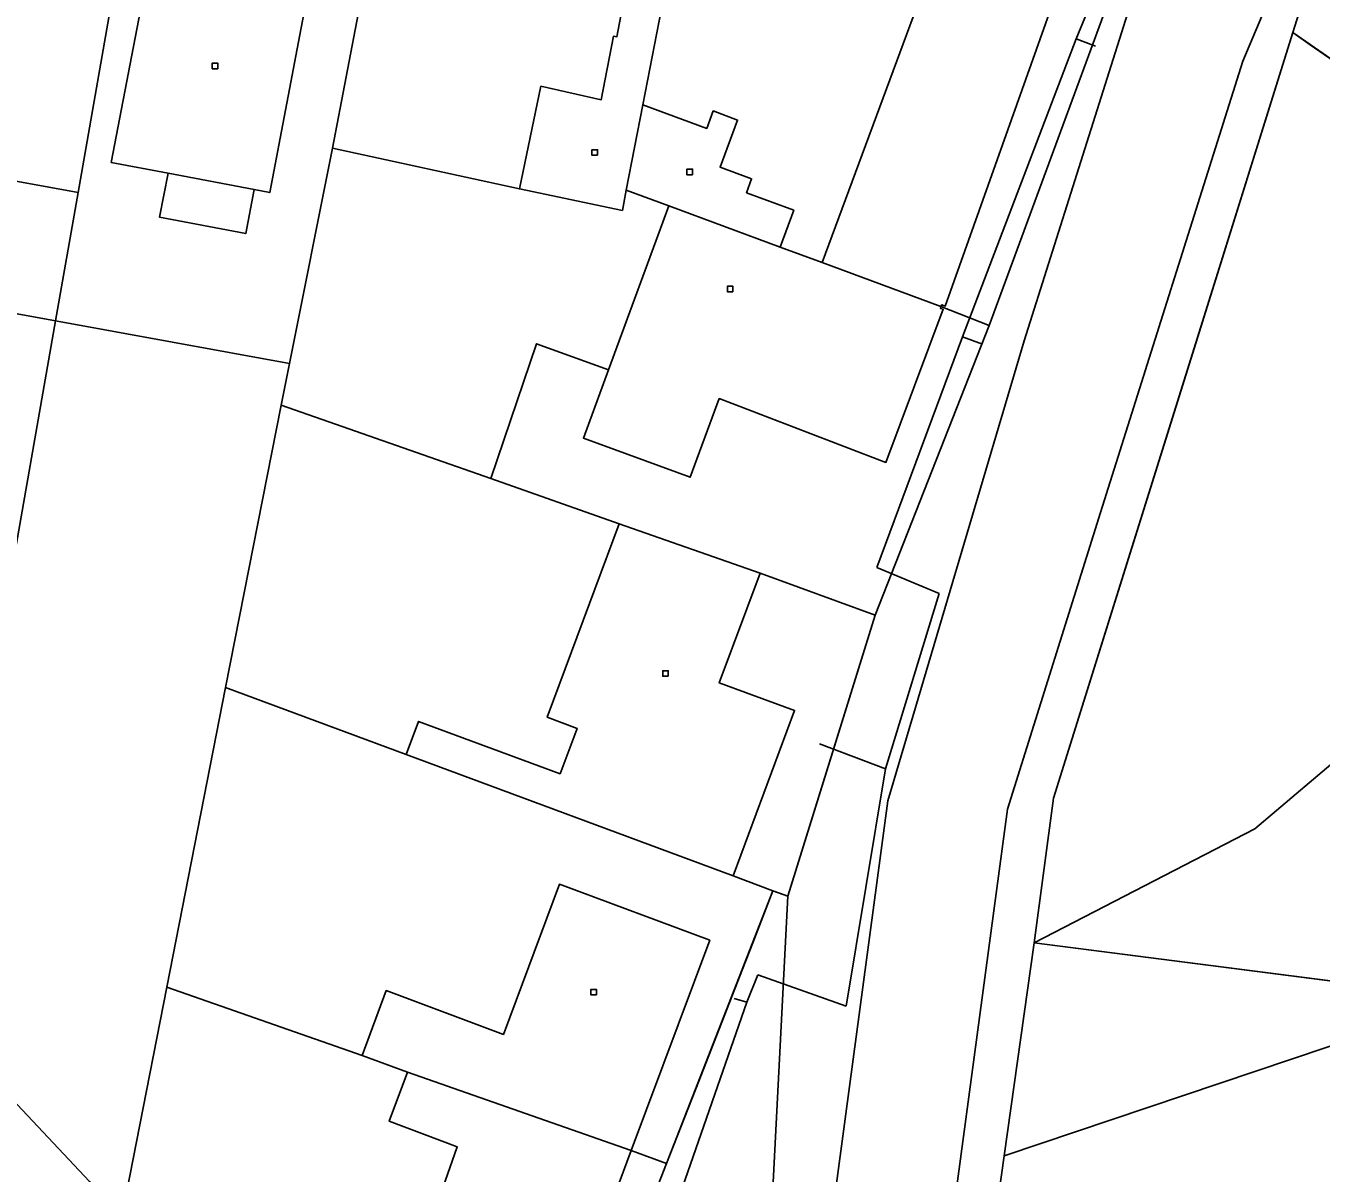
# Model space of a CAD drawing. Extents: x -645676 to -642474, y -1077513 to -1072613.
# Drawn here: x -644459.1 to -644389.6, y -1074532 to -1074470.4 of the extents above; entities that cross this region are included whole.
import ezdxf

# ---------------------------------------------------------------- set-up
doc = ezdxf.new("R2010")
doc.units = 0
for name, color, linetype in [('KN', 7, 'Continuous'), ('KULTURY_STAV', 7, 'Continuous'), ('PLYNOVOD', 7, 'Continuous'), ('VRSTEVNICE', 7, 'Continuous')]:
    doc.layers.add(name, color=color, linetype=linetype)

msp = doc.modelspace()

# ---------------------------------------------------------------- linework, layer by layer
at = {"layer": 'KN'}
for points in [[(-644451.07, -1074449.65), (-644456.27, -1074479.36), (-644466.01, -1074477.59), (-644467.22, -1074484.48), (-644457.48, -1074486.25), (-644460.13, -1074501.36), (-644473.81, -1074498.97), (-644473.15, -1074495.33), (-644470.91, -1074483.04), (-644469.56, -1074475.66), (-644467.33, -1074463.46), (-644463.98, -1074464.07), (-644464.46, -1074466.65), (-644459.21, -1074467.54), (-644456.59, -1074452.17), (-644464.96, -1074450.48), (-644464.3, -1074446.97)], [(-644438.03, -1074453.22), (-644438.59, -1074455.76), (-644440.44, -1074465.49), (-644442.63, -1074476.99), (-644444.94, -1074488.54), (-644457.48, -1074486.25), (-644456.27, -1074479.36), (-644451.07, -1074449.65), (-644437.8, -1074452.35)], [(-644422.42, -1074456.5), (-644422.93, -1074459.18), (-644424.37, -1074466.28), (-644426.42, -1074465.94), (-644427.39, -1074471.02), (-644427.57, -1074470.99), (-644428.22, -1074474.39), (-644431.46, -1074473.67), (-644432.61, -1074479.17), (-644442.63, -1074476.99), (-644440.44, -1074465.49), (-644430.05, -1074467.44), (-644428.22, -1074457.89), (-644438.59, -1074455.76), (-644438.03, -1074453.22)], [(-644399.77, -1074465.7), (-644407.42, -1074486.49), (-644410.01, -1074485.48), (-644409.97, -1074485.39), (-644409.78, -1074485.46), (-644402.86, -1074465.97), (-644404.31, -1074463.33), (-644420.59, -1074459.67), (-644422.12, -1074466.5), (-644411.14, -1074468.97), (-644416.38, -1074483.12), (-644418.63, -1074482.29), (-644417.9, -1074480.32), (-644420.43, -1074479.38), (-644420.16, -1074478.63), (-644421.85, -1074478.01), (-644420.91, -1074475.48), (-644422.22, -1074474.99), (-644422.57, -1074475.93), (-644425.99, -1074474.67), (-644424.37, -1074466.28), (-644422.93, -1074459.18), (-644422.42, -1074456.5), (-644402.56, -1074461.08)], [(-644410.01, -1074485.48), (-644416.38, -1074483.12), (-644411.14, -1074468.97), (-644422.12, -1074466.5), (-644420.59, -1074459.67), (-644404.31, -1074463.33), (-644402.86, -1074465.97), (-644409.78, -1074485.46), (-644409.97, -1074485.39)], [(-644377.69, -1074478.76), (-644378.41, -1074479.61), (-644383.82, -1074475.86), (-644391.14, -1074470.79), (-644390.04, -1074467.27), (-644389.21, -1074464.84), (-644388.21, -1074463.81)], [(-644424.37, -1074466.28), (-644425.99, -1074474.67), (-644426.88, -1074479.24), (-644427.09, -1074480.33), (-644432.61, -1074479.17), (-644431.46, -1074473.67), (-644428.22, -1074474.39), (-644427.57, -1074470.99), (-644427.39, -1074471.02), (-644426.42, -1074465.94)], [(-644446.83, -1074479.21), (-644451.45, -1074478.33), (-644454.49, -1074477.75), (-644452.66, -1074468.17), (-644444.17, -1074469.79), (-644446, -1074479.37)], [(-644451.45, -1074478.33), (-644451.9, -1074480.69), (-644447.28, -1074481.57), (-644446.83, -1074479.21), (-644446, -1074479.37), (-644444.17, -1074469.79), (-644452.66, -1074468.17), (-644454.49, -1074477.75)], [(-644383.82, -1074475.86), (-644372.16, -1074492.42), (-644376.54, -1074497.55), (-644377.94, -1074499.2), (-644381.31, -1074496.33), (-644385.49, -1074501.25), (-644382.12, -1074504.12), (-644393.18, -1074513.49), (-644405.02, -1074519.6), (-644403.98, -1074511.84), (-644391.14, -1074470.79)], [(-644448.78, -1074472.73), (-644449.08, -1074472.73), (-644449.08, -1074472.43), (-644448.78, -1074472.43)], [(-644448.78, -1074472.73), (-644448.78, -1074472.43), (-644449.08, -1074472.43), (-644449.08, -1074472.73)], [(-644418.63, -1074482.29), (-644424.6, -1074480.08), (-644426.88, -1074479.24), (-644425.99, -1074474.67), (-644422.57, -1074475.93), (-644422.22, -1074474.99), (-644420.91, -1074475.48), (-644421.85, -1074478.01), (-644420.16, -1074478.63), (-644420.43, -1074479.38), (-644417.9, -1074480.32)], [(-644432.61, -1074479.17), (-644427.09, -1074480.33), (-644426.88, -1074479.24), (-644424.6, -1074480.08), (-644427.83, -1074488.87), (-644431.7, -1074487.48), (-644434.15, -1074494.71), (-644445.39, -1074490.77), (-644444.94, -1074488.54), (-644442.63, -1074476.99)], [(-644456.27, -1074479.36), (-644457.48, -1074486.25), (-644467.22, -1074484.48), (-644466.01, -1074477.59)], [(-644428.42, -1074477.37), (-644428.72, -1074477.37), (-644428.72, -1074477.07), (-644428.42, -1074477.07)], [(-644428.42, -1074477.37), (-644428.42, -1074477.07), (-644428.72, -1074477.07), (-644428.72, -1074477.37)], [(-644446.83, -1074479.21), (-644447.28, -1074481.57), (-644451.9, -1074480.69), (-644451.45, -1074478.33)], [(-644423.33, -1074478.41), (-644423.63, -1074478.41), (-644423.63, -1074478.11), (-644423.33, -1074478.11)], [(-644423.33, -1074478.41), (-644423.33, -1074478.11), (-644423.63, -1074478.11), (-644423.63, -1074478.41)], [(-644418.63, -1074482.29), (-644416.38, -1074483.12), (-644410.01, -1074485.48), (-644410.04, -1074485.58), (-644409.9, -1074485.63), (-644412.96, -1074493.84), (-644421.9, -1074490.42), (-644423.45, -1074494.64), (-644429.18, -1074492.54), (-644427.83, -1074488.87), (-644424.6, -1074480.08)], [(-644421.16, -1074484.69), (-644421.46, -1074484.69), (-644421.46, -1074484.39), (-644421.16, -1074484.39)], [(-644421.16, -1074484.69), (-644421.16, -1074484.39), (-644421.46, -1074484.39), (-644421.46, -1074484.69)], [(-644407.42, -1074486.49), (-644413.53, -1074502.03), (-644419.71, -1074499.78), (-644427.26, -1074497.13), (-644434.15, -1074494.71), (-644431.7, -1074487.48), (-644427.83, -1074488.87), (-644429.18, -1074492.54), (-644423.45, -1074494.64), (-644421.9, -1074490.42), (-644412.96, -1074493.84), (-644409.9, -1074485.63), (-644410.04, -1074485.58), (-644410.01, -1074485.48)], [(-644444.94, -1074488.54), (-644445.39, -1074490.77), (-644448.36, -1074505.92), (-644451.51, -1074521.99), (-644454.76, -1074538.57), (-644458.01, -1074555.15), (-644470.23, -1074552.32), (-644460.13, -1074501.36), (-644457.48, -1074486.25)], [(-644434.15, -1074494.71), (-644427.26, -1074497.13), (-644431.12, -1074507.51), (-644429.52, -1074508.11), (-644430.43, -1074510.54), (-644438.02, -1074507.73), (-644438.68, -1074509.51), (-644448.36, -1074505.92), (-644445.39, -1074490.77)], [(-644419.71, -1074499.78), (-644421.9, -1074505.67), (-644417.86, -1074507.14), (-644421.15, -1074516.01), (-644438.68, -1074509.51), (-644438.02, -1074507.73), (-644430.43, -1074510.54), (-644429.52, -1074508.11), (-644431.12, -1074507.51), (-644427.26, -1074497.13)], [(-644413.53, -1074502.03), (-644418.22, -1074517.11), (-644419.02, -1074516.82), (-644421.15, -1074516.01), (-644417.86, -1074507.14), (-644421.9, -1074505.67), (-644419.71, -1074499.78)], [(-644359.85, -1074523.06), (-644381.61, -1074522.61), (-644405.02, -1074519.6), (-644393.18, -1074513.49), (-644382.12, -1074504.12), (-644369.87, -1074514.55), (-644365.61, -1074518.18)], [(-644424.63, -1074505.31), (-644424.93, -1074505.31), (-644424.93, -1074505.01), (-644424.63, -1074505.01)], [(-644424.63, -1074505.31), (-644424.63, -1074505.01), (-644424.93, -1074505.01), (-644424.93, -1074505.31)], [(-644438.68, -1074509.51), (-644421.15, -1074516.01), (-644419.02, -1074516.82), (-644424.72, -1074531.44), (-644426.62, -1074530.74), (-644422.41, -1074519.47), (-644430.47, -1074516.46), (-644433.47, -1074524.52), (-644439.75, -1074522.17), (-644441.05, -1074525.64), (-644451.51, -1074521.99), (-644448.36, -1074505.92)], [(-644426.62, -1074530.74), (-644438.61, -1074526.55), (-644441.05, -1074525.64), (-644439.75, -1074522.17), (-644433.47, -1074524.52), (-644430.47, -1074516.46), (-644422.41, -1074519.47)], [(-644418.22, -1074517.11), (-644420.53, -1074562.1), (-644432.95, -1074566.2), (-644437.72, -1074565.23), (-644435.97, -1074560.29), (-644430.85, -1074547.16), (-644424.72, -1074531.44), (-644419.02, -1074516.82)], [(-644381.61, -1074522.61), (-644406.63, -1074531.03), (-644405.02, -1074519.6)], [(-644441.05, -1074525.64), (-644438.61, -1074526.55), (-644439.59, -1074529.17), (-644435.94, -1074530.54), (-644440.51, -1074543.57), (-644454.76, -1074538.57), (-644451.51, -1074521.99)], [(-644428.48, -1074522.4), (-644428.78, -1074522.4), (-644428.78, -1074522.1), (-644428.48, -1074522.1)], [(-644428.48, -1074522.4), (-644428.48, -1074522.1), (-644428.78, -1074522.1), (-644428.78, -1074522.4)], [(-644351.54, -1074532.47), (-644371.13, -1074534.43), (-644377.03, -1074537.13), (-644393.69, -1074544.77), (-644409.72, -1074553.07), (-644406.63, -1074531.03), (-644381.61, -1074522.61)], [(-644426.62, -1074530.74), (-644432.49, -1074546.55), (-644440.51, -1074543.57), (-644435.94, -1074530.54), (-644439.59, -1074529.17), (-644438.61, -1074526.55)], [(-644424.72, -1074531.44), (-644430.85, -1074547.16), (-644432.49, -1074546.55), (-644426.62, -1074530.74)]]:
    msp.add_lwpolyline(points, close=True, dxfattribs=at)
for points in [[(-644434.59, -1074687.61), (-644428.45, -1074637.19), (-644418.9, -1074557.02), (-644412.86, -1074511.99), (-644405.55, -1074487.33), (-644398.49, -1074464.96)], [(-644398.49, -1074464.96), (-644405.55, -1074487.33), (-644412.86, -1074511.99), (-644418.9, -1074557.02), (-644428.45, -1074637.19), (-644434.59, -1074687.61)], [(-644436.95, -1074687.49), (-644428.3, -1074610.89), (-644427.9, -1074608.59), (-644426.24, -1074598.07), (-644424.33, -1074585.82), (-644422.32, -1074573.55), (-644421.3, -1074567.29), (-644420.53, -1074562.1), (-644418.22, -1074517.11), (-644413.53, -1074502.03), (-644407.42, -1074486.49), (-644399.77, -1074465.7)], [(-644428.5, -1074688.37), (-644412.38, -1074556.59), (-644406.45, -1074512.44), (-644401.46, -1074496.52), (-644393.82, -1074472.32), (-644391.2, -1074466.08)], [(-644391.2, -1074466.08), (-644393.82, -1074472.32), (-644401.46, -1074496.52), (-644406.45, -1074512.44), (-644412.38, -1074556.59), (-644428.5, -1074688.37)], [(-644390.04, -1074467.27), (-644391.14, -1074470.79), (-644403.98, -1074511.84), (-644405.02, -1074519.6), (-644406.63, -1074531.03), (-644409.72, -1074553.07), (-644412.99, -1074584.01), (-644413.27, -1074588.27), (-644416.49, -1074608.31), (-644418.44, -1074626.57), (-644421.4, -1074648.89), (-644423.77, -1074668.52), (-644426.23, -1074688.31)]]:
    msp.add_lwpolyline(points, dxfattribs=at)
at = {"layer": 'KULTURY_STAV'}
for points in [[(-644387.66, -1074464.6), (-644377.69, -1074478.76), (-644374, -1074484.01), (-644369.92, -1074489.8), (-644372.16, -1074492.42), (-644375.38, -1074487.84), (-644383.82, -1074475.86), (-644390.21, -1074471.44), (-644391.14, -1074470.79), (-644397.23, -1074490.25), (-644403.98, -1074511.84), (-644405.02, -1074519.6)], [(-644470.23, -1074552.32), (-644458.01, -1074555.15), (-644437.4, -1074559.77), (-644435.97, -1074560.29), (-644430.85, -1074547.16), (-644428.76, -1074541.8), (-644425.45, -1074533.31), (-644424.72, -1074531.44), (-644423.16, -1074527.44), (-644420.65, -1074521.01), (-644420.1, -1074519.6), (-644419.02, -1074516.82), (-644418.66, -1074516.95), (-644418.22, -1074517.11), (-644415.97, -1074509.86), (-644413.53, -1074502.03), (-644407.42, -1074486.49), (-644399.77, -1074465.7)], [(-644399.77, -1074465.7), (-644407.42, -1074486.49), (-644413.53, -1074502.03), (-644418.22, -1074517.11), (-644419.02, -1074516.82), (-644424.72, -1074531.44), (-644430.85, -1074547.16)], [(-644405.02, -1074519.6), (-644387.64, -1074521.84), (-644381.61, -1074522.61), (-644377.99, -1074522.68), (-644359.85, -1074523.06), (-644357.49, -1074520.28), (-644354.42, -1074516.66), (-644351.46, -1074519.4), (-644346.45, -1074517.38), (-644338.77, -1074514.28), (-644331.59, -1074507.92), (-644331.26, -1074508.21), (-644330.01, -1074509.27), (-644322.65, -1074503.61), (-644325.19, -1074501.19), (-644332.66, -1074494.77), (-644334.11, -1074493.58), (-644337.47, -1074490.72), (-644345.12, -1074484.22), (-644357.15, -1074474), (-644355.79, -1074472.41), (-644359.55, -1074470.7), (-644367.81, -1074466.93)], [(-644391.14, -1074470.79), (-644383.82, -1074475.86), (-644372.16, -1074492.42), (-644376.54, -1074497.55), (-644377.94, -1074499.2), (-644381.31, -1074496.33), (-644385.49, -1074501.25), (-644382.12, -1074504.12), (-644393.18, -1074513.49), (-644405.02, -1074519.6), (-644403.98, -1074511.84), (-644391.14, -1074470.79)], [(-644460.13, -1074501.36), (-644457.48, -1074486.25), (-644444.94, -1074488.54), (-644442.63, -1074476.99), (-644432.61, -1074479.17), (-644427.09, -1074480.33), (-644426.88, -1074479.24), (-644424.6, -1074480.08), (-644427.83, -1074488.87), (-644431.7, -1074487.48), (-644434.15, -1074494.71), (-644445.39, -1074490.77), (-644448.36, -1074505.92), (-644451.51, -1074521.99), (-644454.76, -1074538.57), (-644458.01, -1074555.15), (-644470.23, -1074552.32)], [(-644454.76, -1074538.57), (-644451.51, -1074521.99), (-644448.36, -1074505.92), (-644445.39, -1074490.77), (-644434.15, -1074494.71), (-644431.7, -1074487.48), (-644427.83, -1074488.87), (-644424.6, -1074480.08), (-644426.88, -1074479.24), (-644427.09, -1074480.33), (-644432.61, -1074479.17), (-644442.63, -1074476.99), (-644444.94, -1074488.54), (-644457.48, -1074486.25), (-644460.13, -1074501.36)], [(-644381.61, -1074522.61), (-644405.02, -1074519.6), (-644393.18, -1074513.49), (-644382.12, -1074504.12)]]:
    msp.add_lwpolyline(points, dxfattribs=at)
at = {"layer": 'PLYNOVOD'}
for p, q in [((-644400.16, -1074464.79), (-644402.76, -1074471.13)), ((-644402.76, -1074471.13), (-644408.86, -1074487.1)), ((-644402.76, -1074471.13), (-644401.73, -1074471.52)), ((-644408.86, -1074487.1), (-644413.45, -1074499.48)), ((-644408.86, -1074487.1), (-644407.78, -1074487.5)), ((-644413.45, -1074499.48), (-644410.1, -1074500.88)), ((-644410.1, -1074500.88), (-644412.98, -1074510.28)), ((-644416.53, -1074508.94), (-644412.98, -1074510.28)), ((-644412.98, -1074510.28), (-644415.1, -1074523)), ((-644419.82, -1074521.33), (-644420.41, -1074522.78)), ((-644415.1, -1074523), (-644419.82, -1074521.33)), ((-644420.41, -1074522.78), (-644425.5, -1074537.39)), ((-644421.09, -1074522.59), (-644420.41, -1074522.78))]:
    msp.add_line(p, q, dxfattribs=at)
at = {"layer": 'VRSTEVNICE'}
msp.add_lwpolyline([(-644457.65, -1074690.49), (-644439.42, -1074668.56), (-644434.29, -1074658.59), (-644431.08, -1074648.43), (-644429.52, -1074640.67), (-644426.94, -1074616.85), (-644425.64, -1074593.04), (-644427.88, -1074577.7), (-644431.73, -1074568.58), (-644437.57, -1074557.19), (-644446.68, -1074543.51), (-644455.66, -1074532.41), (-644467.05, -1074520.3), (-644477.16, -1074506.06), (-644480.86, -1074499.08)], dxfattribs=at)

doc.saveas('drawing.dxf')
